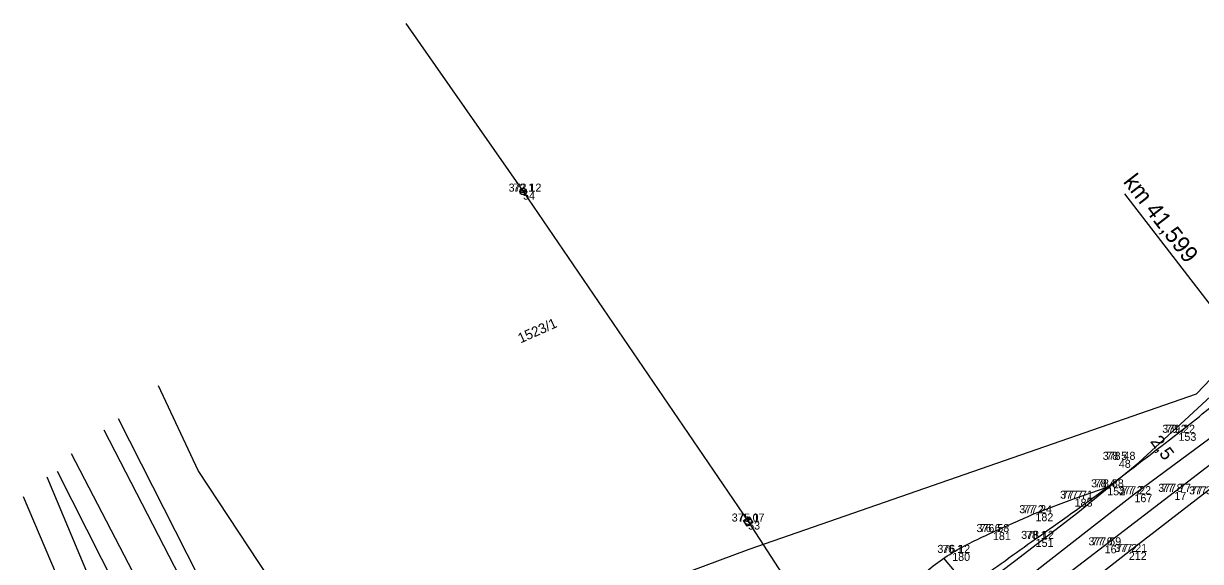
# Model space of a CAD drawing. Extents: x -514509 to -512782, y -1144610 to -1143439.
# Drawn here: x -514231.7 to -514055.3, y -1144180.6 to -1144100 of the extents above; entities that cross this region are included whole.
import ezdxf

# ---------------------------------------------------------------- set-up
doc = ezdxf.new("R2010")
doc.units = 0
for name, color, linetype in [('Vrstva 1', 7, 'Continuous'), ('Vrstva 10', 7, 'Continuous'), ('Vrstva 11', 7, 'Continuous'), ('Vrstva 12', 7, 'Continuous'), ('Vrstva 25', 7, 'Continuous'), ('Vrstva 26', 7, 'Continuous'), ('Vrstva 57', 7, 'Continuous'), ('Vrstva 58', 7, 'Continuous'), ('Vrstva 59', 7, 'Continuous'), ('Vrstva 6', 7, 'Continuous'), ('Vrstva 60', 7, 'Continuous'), ('Vrstva 8', 7, 'Continuous'), ('Vrstva 9', 7, 'Continuous')]:
    doc.layers.add(name, color=color, linetype=linetype)

msp = doc.modelspace()

# ---------------------------------------------------------------- linework, layer by layer
at = {"layer": 'Vrstva 1'}
msp.add_lwpolyline([(-514094.436, -1144189.143), (-514083.127, -1144180.605), (-514073.628, -1144173.273), (-514064.521, -1144165.778), (-514057.61, -1144159.432), (-514049.868, -1144152.298)], dxfattribs=at)
at = {"layer": 'Vrstva 10'}
for points in [[(-514219.401, -1144293.726), (-514165.435, -1144246.867), (-514171.332, -1144241.434), (-514167.328, -1144228.845), (-514182.01, -1144213.714), (-514189.232, -1144203.983), (-514158.101, -1144191.854), (-514122.896, -1144178.803), (-514055.845, -1144155.508), (-514025.149, -1144123.322)], [(-514219.401, -1144293.726), (-514165.435, -1144246.867), (-514171.332, -1144241.434), (-514167.328, -1144228.845), (-514182.01, -1144213.714), (-514189.232, -1144203.983), (-514158.101, -1144191.854), (-514122.896, -1144178.803), (-514055.845, -1144155.508), (-514025.149, -1144123.322)], [(-514049.271, -1144158.816), (-514065.165, -1144170.544), (-514079.752, -1144181.908), (-514091.424, -1144190.924), (-514101.521, -1144198.775), (-514115.149, -1144209.009), (-514119.608, -1144212.254)], [(-514040.943, -1144159.737), (-514054.814, -1144170.559), (-514066, -1144179.202), (-514075.579, -1144186.694)], [(-514080.002, -1144173.385), (-514074.132, -1144171.206), (-514069.241, -1144169.508)], [(-514090.041, -1144184.511), (-514093.714, -1144180.132)]]:
    msp.add_lwpolyline(points, dxfattribs=at)
for points in [[(-514064.866, -1144190.49), (-514051.703, -1144184.182), (-514041.505, -1144178.728), (-514032.041, -1144173.42), (-514022.058, -1144167.753), (-514011.721, -1144160.773), (-513999.222, -1144151.227), (-513992.592, -1144144.354), (-513988.289, -1144139.161), (-513982.052, -1144133.709), (-513972.955, -1144126.776), (-513961.884, -1144118.324), (-513951.972, -1144108.242)], [(-514089.153, -1144183.779), (-514079.972, -1144177.241), (-514069.241, -1144169.508), (-514058.557, -1144161.338), (-514051.55, -1144155.553), (-514045.934, -1144149.911), (-514041.516, -1144145.196), (-514037.177, -1144139.013), (-514028.69, -1144130.171), (-514018.868, -1144122.197), (-514006.697, -1144112.04)], [(-514122.067, -1144207.855), (-514118.831, -1144203.687), (-514113.985, -1144200.333), (-514108.591, -1144194.951), (-514103.146, -1144189.213), (-514097.938, -1144183.554), (-514092.484, -1144179.339), (-514086.37, -1144176.224), (-514080.002, -1144173.385)]]:
    msp.add_spline(points, degree=3, dxfattribs=at)
at = {"layer": 'Vrstva 12'}
for p, q in [((-514156.394, -1144125.462), (-514157.291, -1144125.292)), ((-514156.317, -1144125.095), (-514157.227, -1144124.923)), ((-514123.757, -1144174.486), (-514122.379, -1144174.781)), ((-514123.313, -1144174.198), (-514122.667, -1144174.336)), ((-514123.473, -1144174.93), (-514122.819, -1144175.07))]:
    msp.add_line(p, q, dxfattribs=at)
msp.add_lwpolyline([(-514122.921, -1144173.944), (-514122.377, -1144174.783), (-514123.216, -1144175.327), (-514123.76, -1144174.488)], close=True, dxfattribs=at)
msp.add_lwpolyline([(-514122.921, -1144173.944), (-514122.377, -1144174.783), (-514123.216, -1144175.327), (-514123.76, -1144174.488), (-514122.921, -1144173.944)], dxfattribs=at)
msp.add_circle((-514156.806, -1144125.185), 0.5, dxfattribs=at)
at = {"layer": 'Vrstva 25'}
msp.add_lwpolyline([(-514066.666, -1144125.54), (-514044.212, -1144154.588)], dxfattribs=at)
at = {"layer": 'Vrstva 26'}
msp.add_lwpolyline([(-514174.393, -1144100), (-514156.806, -1144125.185), (-514123.069, -1144174.636), (-514088.62, -1144227.803), (-514039.401, -1144299.004)], dxfattribs=at)
at = {"layer": 'Vrstva 6'}
msp.add_lwpolyline([(-514199.23, -1144282.316), (-514198.294, -1144281.481), (-514188.256, -1144272.646), (-514178.339, -1144264.092), (-514168.257, -1144255.562), (-514157.887, -1144246.935), (-514147.419, -1144238.41), (-514139.673, -1144232.206), (-514128.236, -1144223.197), (-514118.143, -1144215.421), (-514116.93, -1144214.492), (-514105.642, -1144205.832), (-514095.437, -1144198.004), (-514085.538, -1144190.411), (-514080.741, -1144186.73), (-514069.632, -1144178.209), (-514059.172, -1144170.185), (-514048.99, -1144162.375)], dxfattribs=at)
at = {"layer": 'Vrstva 60'}
for p, q in [((-514156.81, -1144125.19), (-514156.81, -1144125.19)), ((-514058.56, -1144161.34), (-514058.56, -1144161.34)), ((-514067.5, -1144165.39), (-514067.5, -1144165.39)), ((-514069.24, -1144169.51), (-514069.24, -1144169.51)), ((-514065.16, -1144170.54), (-514065.16, -1144170.54)), ((-514059.17, -1144170.19), (-514059.17, -1144170.19)), ((-514074.13, -1144171.21), (-514074.13, -1144171.21)), ((-514123.07, -1144174.64), (-514123.07, -1144174.64)), ((-514080, -1144173.39), (-514080, -1144173.39)), ((-514086.37, -1144176.22), (-514086.37, -1144176.22)), ((-514079.97, -1144177.24), (-514079.97, -1144177.24)), ((-514069.63, -1144178.21), (-514069.63, -1144178.21)), ((-514092.48, -1144179.34), (-514092.48, -1144179.34)), ((-514066, -1144179.2), (-514066, -1144179.2))]:
    msp.add_line(p, q, dxfattribs=at)
at = {"layer": 'Vrstva 8'}
for p, q in [((-514204.786, -1144189.698), (-514219.619, -1144160.934)), ((-514213.349, -1144214.218), (-514231.696, -1144170.918))]:
    msp.add_line(p, q, dxfattribs=at)
for points in [[(-514182.785, -1144201.475), (-514205.538, -1144166.986), (-514211.454, -1144154.315)], [(-514189.232, -1144203.983), (-514199.934, -1144189.95), (-514205.482, -1144182.885), (-514217.464, -1144159.224)], [(-514206.93, -1144196.316), (-514213.332, -1144186.019), (-514224.512, -1144164.485)], [(-514166.546, -1144247.831), (-514172.599, -1144242.411), (-514188.58, -1144229.379), (-514195.557, -1144220.777), (-514213.38, -1144193.328), (-514226.615, -1144167.128)], [(-514228.206, -1144167.95), (-514207.312, -1144217.808), (-514179.726, -1144259.275)]]:
    msp.add_lwpolyline(points, dxfattribs=at)

# ---------------------------------------------------------------- texts
at = {"layer": 'Vrstva 11'}
msp.add_text('2,5', height=2, rotation=306.426, dxfattribs=at).set_placement((-514062.87, -1144162.642))
at = {"layer": 'Vrstva 25'}
msp.add_text('km 41,599', height=2.5, rotation=307.70416, dxfattribs=at).set_placement((-514066.931, -1144123.744))
at = {"layer": 'Vrstva 57'}
for s, p in [('72 1 ', (-514158.268, -1144125.19)), ('79 2 ', (-514060.45, -1144161.34)), ('78 5 ', (-514069.383, -1144165.39)), ('78 4 ', (-514071.123, -1144169.51)), ('77 2 ', (-514067.043, -1144170.54)), ('77 8 ', (-514061.053, -1144170.19)), ('77 3 ', (-514056.693, -1144170.56)), ('77 7 ', (-514076.013, -1144171.21)), ('77 2 ', (-514081.883, -1144173.39)), ('75 1 ', (-514124.528, -1144174.64)), ('76 6 ', (-514088.344, -1144176.22)), ('78 1 ', (-514081.428, -1144177.24)), ('76 1 ', (-514093.987, -1144179.34)), ('77 6 ', (-514071.554, -1144178.21)), ('77 2 ', (-514067.883, -1144179.2))]:
    msp.add_text(s, height=1.2, dxfattribs=at).set_placement(p)
at = {"layer": 'Vrstva 58'}
for s, p in [('372 12', (-514158.976, -1144125.19)), ('379 22', (-514060.988, -1144161.34)), ('378 48', (-514069.921, -1144165.39)), ('378 38', (-514071.661, -1144169.51)), ('377 22', (-514067.581, -1144170.54)), ('377 77', (-514061.591, -1144170.19)), ('377 31', (-514056.976, -1144170.56)), ('377 71', (-514076.296, -1144171.21)), ('377 24', (-514082.421, -1144173.39)), ('375 07', (-514125.53, -1144174.64)), ('376 58', (-514088.84, -1144176.22)), ('378 12', (-514082.136, -1144177.24)), ('376 12', (-514094.696, -1144179.34)), ('377 59', (-514072.054, -1144178.21)), ('377 21', (-514068.166, -1144179.2))]:
    msp.add_text(s, height=1.2, dxfattribs=at).set_placement(p)
at = {"layer": 'Vrstva 59'}
for s, p in [('54', (-514156.81, -1144126.39)), ('153', (-514058.56, -1144162.54)), ('48', (-514067.5, -1144166.59)), ('183', (-514074.13, -1144172.41)), ('152', (-514069.24, -1144170.71)), ('167', (-514065.16, -1144171.74)), ('17', (-514059.17, -1144171.39)), ('53', (-514123.07, -1144175.84)), ('182', (-514080, -1144174.59)), ('181', (-514086.37, -1144177.42)), ('151', (-514079.97, -1144178.44)), ('16', (-514069.63, -1144179.41)), ('180', (-514092.48, -1144180.54)), ('212', (-514066, -1144180.4))]:
    msp.add_text(s, height=1.2, dxfattribs=at).set_placement(p)
at = {"layer": 'Vrstva 9'}
msp.add_text('1523/1', height=1.5, rotation=24.02458, dxfattribs=at).set_placement((-514157.18, -1144147.95))

doc.saveas('drawing.dxf')
